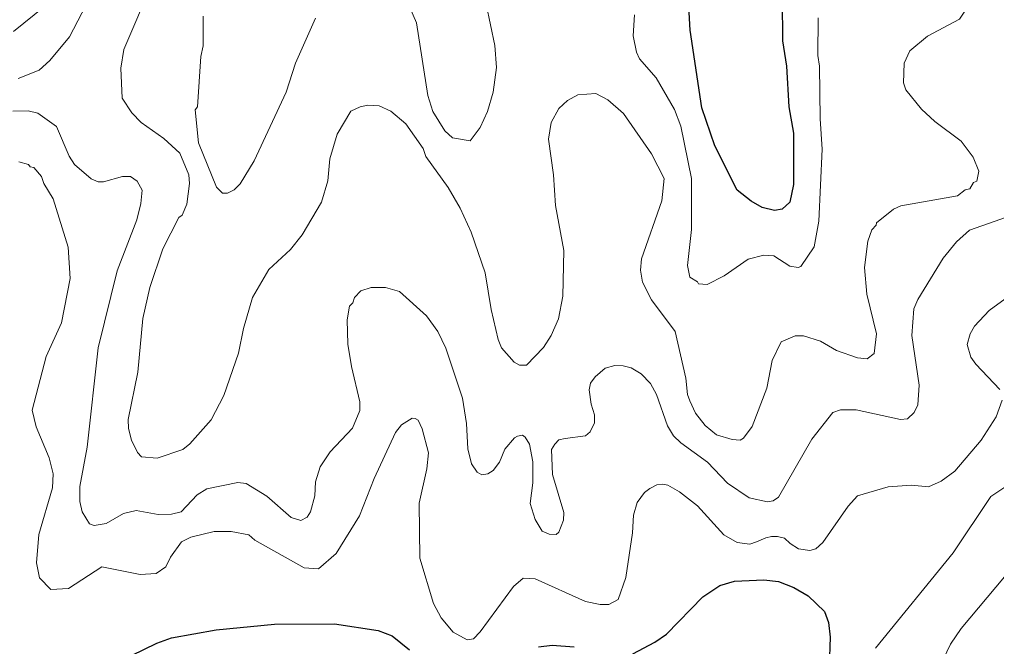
# Model space of a CAD drawing. Extents: x 598.3 to 623.2, y 6902.2 to 6930.1.
# Drawn here: x 614.303 to 615.675, y 6923.638 to 6924.518 of the extents above; entities that cross this region are included whole.
import ezdxf

# ---------------------------------------------------------------- set-up
doc = ezdxf.new("R2010")
doc.units = 0
doc.header["$LTSCALE"] = 0.032
doc.layers.add('1', color=7, linetype='Continuous', lineweight=25)
doc.layers.add('2', color=7, linetype='Continuous', lineweight=13)

msp = doc.modelspace()

# ---------------------------------------------------------------- linework, layer by layer
at = {"layer": '1'}
for points in [[(615.3741, 6924.5468), (615.3747, 6924.4881), (615.3804, 6924.4525), (615.3837, 6924.3955), (615.3901, 6924.3586), (615.3901, 6924.2868), (615.3851, 6924.2617), (615.3745, 6924.2519), (615.3635, 6924.2499), (615.3462, 6924.2541), (615.3308, 6924.263), (615.3112, 6924.2788), (615.2799, 6924.3408), (615.2614, 6924.3942), (615.2453, 6924.5033), (615.2398, 6924.595)], [(615.1646, 6923.628), (615.1957, 6923.6442), (615.2118, 6923.6555), (615.2629, 6923.7081), (615.2868, 6923.7237), (615.3076, 6923.7301), (615.3484, 6923.7317), (615.3691, 6923.7293), (615.3905, 6923.7211), (615.4109, 6923.7093), (615.4338, 6923.6872), (615.4395, 6923.6719), (615.4419, 6923.6511), (615.4405, 6923.6101)], [(614.4604, 6923.6255), (614.4964, 6923.643), (614.5166, 6923.6502), (614.5794, 6923.6614), (614.6613, 6923.6694), (614.7458, 6923.6702), (614.807, 6923.6606), (614.8268, 6923.6532), (614.851, 6923.6337)], [(615.0322, 6923.6377), (615.0515, 6923.6403), (615.082, 6923.6379)]]:
    msp.add_lwpolyline(points, dxfattribs=at)
at = {"layer": '2'}
for points in [[(615.7033, 6924.8338), (615.6716, 6924.8122), (615.6517, 6924.7893), (615.6404, 6924.7585), (615.6363, 6924.7358), (615.6347, 6924.7041), (615.6364, 6924.6707), (615.6459, 6924.6277), (615.6459, 6924.6033), (615.6412, 6924.5529), (615.6335, 6924.5341), (615.6232, 6924.5184), (615.5785, 6924.4948), (615.5534, 6924.4742), (615.5456, 6924.4567)], [(614.4691, 6923.9107), (614.4606, 6923.9278), (614.4562, 6923.9444), (614.4561, 6923.9569), (614.4697, 6924.023), (614.4764, 6924.0987), (614.4864, 6924.142), (614.5044, 6924.1962), (614.5269, 6924.2403), (614.532, 6924.2434), (614.5383, 6924.2589), (614.5419, 6924.2881), (614.5409, 6924.3001), (614.5283, 6924.3306), (614.506, 6924.3512), (614.474, 6924.3734), (614.461, 6924.3872), (614.4477, 6924.4079), (614.4456, 6924.45), (614.4497, 6924.4759), (614.49, 6924.5706)], [(614.4028, 6924.5499), (614.3734, 6924.4936), (614.3461, 6924.4605), (614.3308, 6924.4471), (614.3014, 6924.4353)], [(614.2951, 6924.5012), (614.3386, 6924.5365)], [(614.8501, 6924.5382), (614.8607, 6924.5137), (614.8766, 6924.4116), (614.8838, 6924.3892), (614.9004, 6924.3618), (614.9116, 6924.3521), (614.936, 6924.348), (614.9504, 6924.3664), (614.9603, 6924.3891), (614.9683, 6924.4161), (614.9733, 6924.451), (614.9707, 6924.4819), (614.9587, 6924.5399)], [(614.5613, 6924.5227), (614.5612, 6924.4813), (614.5581, 6924.4661), (614.5531, 6924.3958), (614.55, 6924.3915), (614.5548, 6924.3452), (614.58, 6924.2828), (614.5883, 6924.2745), (614.5952, 6924.2742), (614.6046, 6924.279), (614.6133, 6924.2876), (614.6328, 6924.3199), (614.6776, 6924.4161), (614.6907, 6924.4567)], [(614.6907, 6924.4567), (614.7192, 6924.5202)], [(615.167, 6924.5245), (615.1652, 6924.495), (615.1697, 6924.4725), (615.1739, 6924.463), (615.1975, 6924.4362), (615.2229, 6924.3918), (615.2322, 6924.3686), (615.247, 6924.295), (615.2469, 6924.2234), (615.2412, 6924.1731), (615.2448, 6924.1566), (615.2556, 6924.1502), (615.2569, 6924.1471), (615.269, 6924.1463), (615.2928, 6924.1582), (615.3268, 6924.1817), (615.3484, 6924.1876), (615.3627, 6924.1863), (615.385, 6924.172), (615.3969, 6924.17), (615.4007, 6924.1714), (615.4191, 6924.1991), (615.426, 6924.2351), (615.4307, 6924.3362), (615.4275, 6924.3788), (615.4266, 6924.4525), (615.4242, 6924.4675), (615.425, 6924.5205)], [(615.5456, 6924.4567), (615.5448, 6924.4295), (615.5482, 6924.4196), (615.5699, 6924.3923), (615.5885, 6924.3752), (615.6255, 6924.3472), (615.6424, 6924.3249), (615.6506, 6924.3053), (615.6475, 6924.2914), (615.6432, 6924.2892), (615.6378, 6924.2807), (615.6315, 6924.2789), (615.6204, 6924.2708), (615.5408, 6924.2567), (615.5308, 6924.2518), (615.5068, 6924.2326), (615.5065, 6924.2294), (615.5003, 6924.2228), (615.4944, 6924.207), (615.4897, 6924.1699), (615.493, 6924.1327), (615.5067, 6924.0769), (615.5034, 6924.0494), (615.4938, 6924.0419), (615.4802, 6924.0432), (615.4504, 6924.0538), (615.428, 6924.0666), (615.4042, 6924.0742), (615.3928, 6924.074), (615.3731, 6924.0658), (615.3602, 6924.0394), (615.353, 6924.0008), (615.3324, 6923.9469), (615.3202, 6923.9306), (615.3154, 6923.9277), (615.3042, 6923.9285), (615.2822, 6923.9352), (615.2663, 6923.9485), (615.2527, 6923.9656), (615.2445, 6923.983), (615.2413, 6923.9919), (615.2389, 6924.0149), (615.2242, 6924.0803), (615.1909, 6924.1246), (615.1781, 6924.1496), (615.1756, 6924.1663), (615.1766, 6924.1824), (615.2055, 6924.2638), (615.2088, 6924.2948), (615.1909, 6924.3295), (615.1516, 6924.3864), (615.1295, 6924.4052), (615.1128, 6924.4142), (615.0872, 6924.4126), (615.0729, 6924.4044), (615.0608, 6924.3931), (615.0499, 6924.3735), (615.0463, 6924.3501), (615.0534, 6924.3), (615.0561, 6924.257), (615.0678, 6924.1941), (615.0663, 6924.13), (615.06, 6924.0982), (615.05, 6924.0748), (615.0394, 6924.0577), (615.0154, 6924.033), (615.0057, 6924.0329), (614.9981, 6924.0372), (614.9804, 6924.0575), (614.9756, 6924.0691), (614.9656, 6924.1113), (614.9571, 6924.1627), (614.9374, 6924.2197), (614.9221, 6924.2534), (614.9051, 6924.2824), (614.8739, 6924.3257), (614.8704, 6924.3372), (614.8458, 6924.3717), (614.8246, 6924.3893), (614.8086, 6924.3971), (614.7926, 6924.3979), (614.7817, 6924.3956), (614.7688, 6924.3894), (614.7493, 6924.3573), (614.7393, 6924.3227), (614.7361, 6924.2919), (614.7275, 6924.2618), (614.7001, 6924.2158), (614.6841, 6924.1954), (614.6535, 6924.1673), (614.6306, 6924.1279), (614.6179, 6924.0847), (614.6111, 6924.0497), (614.5901, 6923.9903), (614.5727, 6923.9563), (614.5425, 6923.9227), (614.5326, 6923.9146), (614.4965, 6923.9026), (614.4747, 6923.9044), (614.4691, 6923.9107)], [(614.404, 6924.2945), (614.3807, 6924.3147), (614.3733, 6924.3262), (614.3554, 6924.3682), (614.3291, 6924.3868), (614.3155, 6924.3898), (614.2939, 6924.3897)], [(614.3022, 6924.3186), (614.3162, 6924.3148), (614.3185, 6924.3115), (614.3234, 6924.3103), (614.3344, 6924.2978), (614.3375, 6924.2881), (614.3506, 6924.2663), (614.3717, 6924.1986), (614.3743, 6924.1546), (614.3623, 6924.0924), (614.341, 6924.0453), (614.3209, 6923.97), (614.3267, 6923.9465), (614.3448, 6923.9028), (614.3507, 6923.8807), (614.3498, 6923.8607), (614.3304, 6923.7956), (614.3274, 6923.7558), (614.3314, 6923.7344), (614.3474, 6923.7182), (614.3723, 6923.7197), (614.4191, 6923.7502), (614.4728, 6923.7393), (614.4952, 6923.7405), (614.5088, 6923.7498), (614.5153, 6923.7635), (614.5307, 6923.7851), (614.544, 6923.7918), (614.5768, 6923.7997)], [(615.232, 6923.924), (615.2219, 6923.934), (615.2132, 6923.948), (615.1977, 6923.9918), (615.1892, 6924.0072), (615.1762, 6924.0208), (615.1623, 6924.0294), (615.1512, 6924.0321), (615.1395, 6924.0325), (615.1256, 6924.0288), (615.1118, 6924.0168), (615.1052, 6924.0076), (615.1033, 6923.9982), (615.106, 6923.9782), (615.1109, 6923.9633), (615.1109, 6923.9522), (615.1046, 6923.9393), (615.0983, 6923.9338), (615.0695, 6923.9301), (615.0606, 6923.9283), (615.0549, 6923.9222), (615.0503, 6923.9147), (615.0518, 6923.8794), (615.0678, 6923.8262), (615.0672, 6923.8154), (615.0605, 6923.7988), (615.057, 6923.7953), (615.0472, 6923.7958), (615.0372, 6923.7999), (615.0275, 6923.8163), (615.0203, 6923.8387), (615.0242, 6923.8679), (615.0243, 6923.8975), (615.0193, 6923.9222), (615.0136, 6923.932), (615.0096, 6923.9347), (615.0028, 6923.9334), (614.9986, 6923.931), (614.9848, 6923.915), (614.9772, 6923.897), (614.9685, 6923.885), (614.961, 6923.8804), (614.9524, 6923.8792), (614.9462, 6923.8828), (614.9381, 6923.8947), (614.9329, 6923.9158), (614.9312, 6923.951), (614.9255, 6923.9869), (614.9021, 6924.057), (614.8906, 6924.0801), (614.8747, 6924.1023), (614.8369, 6924.1363), (614.8173, 6924.1421), (614.797, 6924.1422), (614.7825, 6924.1374), (614.7737, 6924.1279), (614.7713, 6924.1204), (614.7669, 6924.116), (614.7637, 6924.0966), (614.7644, 6924.0623), (614.7694, 6924.0311), (614.7813, 6923.9817), (614.7813, 6923.9692), (614.7709, 6923.9446), (614.7398, 6923.9114), (614.7254, 6923.8903), (614.7191, 6923.8692), (614.7181, 6923.8495), (614.7118, 6923.8273), (614.7075, 6923.8197), (614.6986, 6923.8152), (614.6846, 6923.8192), (614.6506, 6923.849), (614.6218, 6923.8672), (614.6098, 6923.8685), (614.5662, 6923.8597), (614.5527, 6923.8511), (614.5304, 6923.8273), (614.5166, 6923.8239), (614.4979, 6923.8233), (614.4673, 6923.8289), (614.4495, 6923.8248), (614.4252, 6923.8108), (614.4084, 6923.8079), (614.4018, 6923.8104), (614.3913, 6923.827), (614.3881, 6923.8416), (614.388, 6923.8629), (614.3986, 6923.9182), (614.414, 6924.0572), (614.4406, 6924.1656), (614.4682, 6924.2372), (614.4739, 6924.2598), (614.4754, 6924.2788), (614.4688, 6924.2914), (614.4591, 6924.2976), (614.4479, 6924.2976), (614.4212, 6924.2904), (614.4139, 6924.2904), (614.404, 6924.2945)], [(615.7415, 6924.259), (615.6375, 6924.2224), (615.6192, 6924.2061), (615.6003, 6924.183), (615.565, 6924.1251), (615.5593, 6924.1119), (615.5563, 6924.0745), (615.5667, 6924.0048), (615.565, 6923.9774), (615.5599, 6923.9664), (615.5503, 6923.9577), (615.5406, 6923.9569), (615.4782, 6923.9705), (615.4561, 6923.9705), (615.4455, 6923.9666), (615.4159, 6923.9291), (615.3693, 6923.848), (615.3618, 6923.8428), (615.3536, 6923.8412), (615.3281, 6923.8468), (615.2975, 6923.8674), (615.2696, 6923.897), (615.232, 6923.924)], [(615.6798, 6923.9988), (615.6461, 6924.0343), (615.6393, 6924.0445), (615.634, 6924.0619), (615.6381, 6924.0772), (615.6442, 6924.0877), (615.6652, 6924.1096), (615.7183, 6924.1487)], [(614.5768, 6923.7997), (614.6004, 6923.7997), (614.6255, 6923.795), (614.6339, 6923.7874), (614.7032, 6923.7488), (614.7232, 6923.7473), (614.7478, 6923.7687), (614.7809, 6923.8214), (614.8015, 6923.874), (614.8313, 6923.9385), (614.8398, 6923.9495), (614.8546, 6923.9586), (614.8589, 6923.9583), (614.8634, 6923.956), (614.8689, 6923.9436), (614.8777, 6923.9101), (614.8754, 6923.8875), (614.8646, 6923.8393), (614.8657, 6923.7623), (614.8845, 6923.6988), (614.8954, 6923.6783), (614.9121, 6923.6584), (614.932, 6923.6476), (614.9407, 6923.6492), (614.9502, 6923.6586), (614.9969, 6923.7222), (615.0106, 6923.7342), (615.0275, 6923.7334), (615.0981, 6923.7016), (615.1188, 6923.6971), (615.1308, 6923.697), (615.1439, 6923.7042), (615.1546, 6923.735), (615.1643, 6923.7979), (615.1657, 6923.8225), (615.1707, 6923.8405), (615.1808, 6923.8542), (615.1884, 6923.86), (615.1982, 6923.8649), (615.2061, 6923.8661), (615.2139, 6923.8647), (615.2303, 6923.8554), (615.2555, 6923.8357), (615.2922, 6923.7949), (615.3109, 6923.7844), (615.3289, 6923.782), (615.3385, 6923.7853), (615.3514, 6923.7905), (615.3595, 6923.7928), (615.3677, 6923.7925), (615.3778, 6923.7902), (615.3854, 6923.7829), (615.3971, 6923.7754), (615.4131, 6923.7731), (615.4216, 6923.7755), (615.4313, 6923.7842), (615.467, 6923.8354), (615.4801, 6923.8499), (615.523, 6923.8621), (615.5558, 6923.8645), (615.5796, 6923.8622), (615.5977, 6923.8704), (615.617, 6923.8841), (615.6539, 6923.9276), (615.6746, 6923.9607), (615.6831, 6923.9837)], [(615.7081, 6923.8761), (615.6674, 6923.8487), (615.6145, 6923.7697), (615.5055, 6923.636)], [(615.5847, 6923.5867), (615.6105, 6923.6414), (615.6257, 6923.6637), (615.6865, 6923.7358)]]:
    msp.add_lwpolyline(points, dxfattribs=at)

doc.saveas('drawing.dxf')
